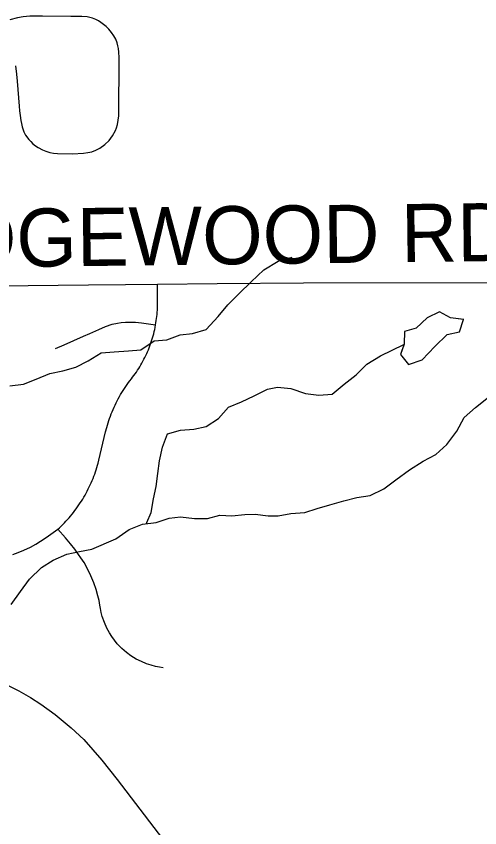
# Model space of a CAD drawing. Extents: x 0 to 34, y 0 to 22.
# Drawn here: x 6.4656 to 6.6919, y 14.8603 to 15.2568 of the extents above; entities that cross this region are included whole.
import ezdxf

# ---------------------------------------------------------------- set-up
doc = ezdxf.new("R2010")
doc.units = 0
for name, color, linetype in [('GM_X_Minor_Lake', 7, 'Continuous'), ('GM_X_Minor_River', 7, 'Continuous'), ('GM_X_Rail_Line', 7, 'Continuous'), ('GM_X_Township_Road', 7, 'Continuous'), ('GM_X_Township_Road_Text', 7, 'Continuous')]:
    doc.layers.add(name, color=color, linetype=linetype)

msp = doc.modelspace()

# ---------------------------------------------------------------- linework, layer by layer
at = {"layer": 'GM_X_Minor_Lake'}
for points in [[(6.68391, 15.10856), (6.67767, 15.10939), (6.67231, 15.11233), (6.66629, 15.10937), (6.66089, 15.10434), (6.65523, 15.10271), (6.65496, 15.09661)], [(6.68408, 15.10853), (6.67767, 15.10939), (6.67231, 15.11233), (6.66629, 15.10937), (6.66089, 15.10434), (6.65523, 15.10271), (6.65496, 15.09664)], [(6.65496, 15.09661), (6.65316, 15.09148), (6.65705, 15.08662), (6.66383, 15.08883), (6.66997, 15.0954), (6.67593, 15.1012), (6.68197, 15.10264), (6.68391, 15.10856)], [(6.65497, 15.09664), (6.65316, 15.09148), (6.65705, 15.08662), (6.66383, 15.08883), (6.66997, 15.0954), (6.67593, 15.1012), (6.68197, 15.10264), (6.68391, 15.10853)]]:
    msp.add_lwpolyline(points, dxfattribs=at)
at = {"layer": 'GM_X_Minor_River'}
for points in [[(6.46248, 15.07624), (6.4691, 15.07703), (6.47534, 15.07952), (6.48196, 15.0822), (6.48839, 15.08356), (6.49463, 15.08529), (6.50067, 15.08835), (6.50709, 15.09236), (6.51334, 15.09277), (6.52034, 15.09337), (6.5264, 15.09377), (6.53301, 15.09816), (6.53906, 15.09875), (6.54568, 15.10106), (6.55173, 15.10184), (6.55835, 15.10377), (6.5642, 15.11005), (6.5689, 15.11576), (6.57437, 15.12128), (6.58022, 15.12699), (6.58644, 15.1329), (6.59343, 15.1371), (6.60024, 15.13902)], [(6.52943, 15.0089), (6.52939, 15.00942), (6.53146, 15.01435), (6.53256, 15.02099), (6.53386, 15.02707), (6.53479, 15.03333), (6.53552, 15.03959), (6.53701, 15.04623), (6.53944, 15.05269), (6.54587, 15.05461), (6.5523, 15.05502), (6.55836, 15.05637), (6.5644, 15.06019), (6.5693, 15.06571), (6.57554, 15.06839), (6.58177, 15.07126), (6.58819, 15.07451), (6.59311, 15.07548), (6.59974, 15.07494), (6.60676, 15.0725), (6.61339, 15.07159), (6.61982, 15.07218), (6.62567, 15.07695), (6.63152, 15.08152), (6.6368, 15.08685), (6.64341, 15.09086), (6.65486, 15.09636)], [(6.46311, 14.96931), (6.46762, 14.97578), (6.47214, 14.98168), (6.47799, 14.98739), (6.48365, 14.99102), (6.49027, 14.99389), (6.49651, 14.99524), (6.50256, 14.99641), (6.51428, 15.00139), (6.5207, 15.00596), (6.52731, 15.00865), (6.53394, 15.00944), (6.54018, 15.01155), (6.54585, 15.01214), (6.55267, 15.01141), (6.55892, 15.01144), (6.56497, 15.01298), (6.57084, 15.01263), (6.57728, 15.01341), (6.5822, 15.01344), (6.58864, 15.01271), (6.59356, 15.01273), (6.59961, 15.01389), (6.60643, 15.0143), (6.61248, 15.01622), (6.61872, 15.01814), (6.62552, 15.02007), (6.63195, 15.02161), (6.63839, 15.02259), (6.645, 15.02584), (6.65085, 15.03023), (6.65765, 15.03518), (6.66426, 15.03938), (6.67049, 15.04263), (6.67577, 15.04759), (6.68067, 15.05405), (6.68424, 15.0607), (6.68989, 15.06566), (6.69612, 15.07061)]]:
    msp.add_lwpolyline(points, dxfattribs=at)
at = {"layer": 'GM_X_Rail_Line'}
msp.add_lwpolyline([(6.45772, 14.93179), (6.46678, 14.92722), (6.47252, 14.92391), (6.47768, 14.92066), (6.4846, 14.91566), (6.49241, 14.90917), (6.49852, 14.90335), (6.50736, 14.89334), (6.51488, 14.88391), (6.62389, 14.74101)], dxfattribs=at)
at = {"layer": 'GM_X_Township_Road'}
for points in [[(6.46525, 15.23253), (6.46577, 15.22852), (6.46609, 15.22509), (6.46697, 15.21287), (6.46718, 15.21053), (6.46749, 15.20821), (6.46781, 15.20588), (6.46814, 15.20432), (6.46852, 15.20277), (6.46901, 15.20125), (6.46934, 15.20036), (6.47018, 15.19867), (6.47182, 15.19649), (6.47273, 15.19552), (6.4737, 15.19449), (6.47493, 15.19351), (6.47629, 15.19261), (6.47843, 15.19144), (6.48004, 15.19079), (6.48199, 15.19021), (6.48374, 15.18989), (6.48574, 15.18969), (6.49306, 15.18957), (6.49836, 15.18989), (6.5005, 15.19015), (6.50257, 15.1906), (6.50451, 15.19131), (6.50633, 15.19229), (6.50885, 15.1941), (6.51092, 15.19604), (6.5126, 15.1983), (6.51403, 15.20089), (6.51454, 15.20225), (6.515, 15.20387), (6.51538, 15.20601), (6.51564, 15.20814), (6.51577, 15.23662), (6.51571, 15.23921), (6.51552, 15.24096), (6.51525, 15.24238), (6.51487, 15.24381), (6.51415, 15.24555), (6.51331, 15.24711), (6.51215, 15.24879), (6.51079, 15.25047), (6.50948, 15.25168), (6.50827, 15.25274), (6.50697, 15.25371), (6.50574, 15.25448), (6.50438, 15.2552), (6.50283, 15.25578), (6.5003, 15.25643), (6.49765, 15.25662), (6.49221, 15.25666), (6.47849, 15.25677), (6.47221, 15.25675), (6.46904, 15.25649), (6.46613, 15.25597), (6.46251, 15.255)], [(6.01571, 15.1237), (6.17655, 15.12389), (6.22109, 15.12395), (6.23148, 15.12396), (6.23336, 15.12396), (6.3484, 15.12434), (6.3666, 15.12441), (6.37405, 15.1245), (6.37758, 15.12455), (6.38508, 15.12448), (6.39223, 15.12452), (6.39592, 15.12454), (6.42166, 15.12459), (6.4401, 15.12482), (6.45651, 15.12499), (6.50082, 15.1255), (6.51898, 15.12574), (6.53451, 15.12587), (6.56367, 15.12613), (6.6058, 15.1265), (6.73242, 15.12662), (6.74086, 15.12664)], [(6.46398, 14.99381), (6.46658, 14.99473), (6.46923, 14.99584), (6.47262, 14.99746), (6.47521, 14.99892), (6.47748, 15.0003), (6.48021, 15.00208), (6.48242, 15.0037), (6.48585, 15.00613), (6.48668, 15.00689), (6.4875, 15.00766), (6.48831, 15.00845), (6.4891, 15.00926), (6.48988, 15.01008), (6.49064, 15.01091), (6.49139, 15.01176), (6.49212, 15.01261), (6.49284, 15.01349), (6.49355, 15.01437), (6.49424, 15.01527), (6.49491, 15.01617), (6.49557, 15.01709), (6.49621, 15.01803), (6.49684, 15.01897), (6.49745, 15.01992), (6.49805, 15.02088), (6.49862, 15.02185), (6.49919, 15.02283), (6.49973, 15.02382), (6.50026, 15.02482), (6.50078, 15.02583), (6.50128, 15.02684), (6.50176, 15.02786), (6.50222, 15.02889), (6.50266, 15.02993), (6.50309, 15.03098), (6.5035, 15.03203), (6.50389, 15.03309), (6.50426, 15.03416), (6.50461, 15.03523), (6.50495, 15.03631), (6.50526, 15.0374), (6.50556, 15.03849), (6.50592, 15.03991), (6.50923, 15.05376), (6.50977, 15.05586), (6.51009, 15.05698), (6.51043, 15.0581), (6.51078, 15.05921), (6.51116, 15.06031), (6.51155, 15.06141), (6.51197, 15.0625), (6.5124, 15.06358), (6.51286, 15.06465), (6.51333, 15.06572), (6.51382, 15.06678), (6.51432, 15.06783), (6.51485, 15.06887), (6.51539, 15.0699), (6.51595, 15.07092), (6.51653, 15.07193), (6.51713, 15.07293), (6.51775, 15.07392), (6.51838, 15.07491), (6.51903, 15.07587), (6.51969, 15.07683), (6.52037, 15.07778), (6.52107, 15.07871), (6.52179, 15.07963), (6.52242, 15.08045), (6.52304, 15.08127), (6.52364, 15.08211), (6.52423, 15.08296), (6.52481, 15.08381), (6.52537, 15.08468), (6.52591, 15.08556), (6.52645, 15.08644), (6.52696, 15.08734), (6.52746, 15.08825), (6.52794, 15.08916), (6.52841, 15.09008), (6.52886, 15.09101), (6.52929, 15.09195), (6.52971, 15.09289), (6.53011, 15.09384), (6.5305, 15.0948), (6.53086, 15.09577), (6.53121, 15.09674), (6.53155, 15.09772), (6.53187, 15.0987), (6.53217, 15.09969), (6.53245, 15.10068), (6.53271, 15.10168), (6.53296, 15.10268), (6.53319, 15.10369), (6.5334, 15.1047), (6.53365, 15.10601), (6.53382, 15.10703), (6.53398, 15.10805), (6.53412, 15.10907), (6.53424, 15.1101), (6.53434, 15.11113), (6.53442, 15.11216), (6.53449, 15.11319), (6.53454, 15.11422), (6.53451, 15.12587)], [(6.48478, 15.09452), (6.48892, 15.09623), (6.49847, 15.10041), (6.5016, 15.10184), (6.5059, 15.1038), (6.5092, 15.10516), (6.51237, 15.10626), (6.51496, 15.10684), (6.51689, 15.10714), (6.51892, 15.10732), (6.52389, 15.10728), (6.52671, 15.10697), (6.53365, 15.10601)], [(6.5374, 14.93843), (6.5355, 14.93874), (6.53366, 14.9391), (6.53145, 14.93966), (6.52925, 14.94043), (6.52678, 14.94146), (6.52422, 14.94269), (6.52155, 14.94433), (6.51935, 14.94587), (6.51714, 14.94782), (6.51607, 14.94894), (6.51488, 14.95023), (6.5135, 14.95192), (6.51227, 14.95373), (6.51119, 14.95551), (6.50986, 14.95787), (6.50863, 14.96054), (6.5076, 14.96351), (6.50711, 14.96554), (6.50678, 14.96741), (6.50644, 14.9691), (6.50601, 14.97141), (6.5055, 14.97357), (6.50458, 14.97675), (6.5035, 14.97998), (6.50201, 14.98341), (6.50037, 14.9868), (6.49868, 14.98982), (6.49719, 14.99213), (6.496, 14.99385), (6.49421, 14.99634), (6.49211, 14.99899), (6.4896, 15.00193), (6.48585, 15.00613)]]:
    msp.add_lwpolyline(points, dxfattribs=at)

# ---------------------------------------------------------------- texts
at = {"layer": 'GM_X_Township_Road_Text'}
msp.add_text('RIDGEWOOD RD', height=0.0284091, rotation=0.7019, dxfattribs=at).set_placement((6.40037, 15.13348))

doc.saveas('drawing.dxf')
